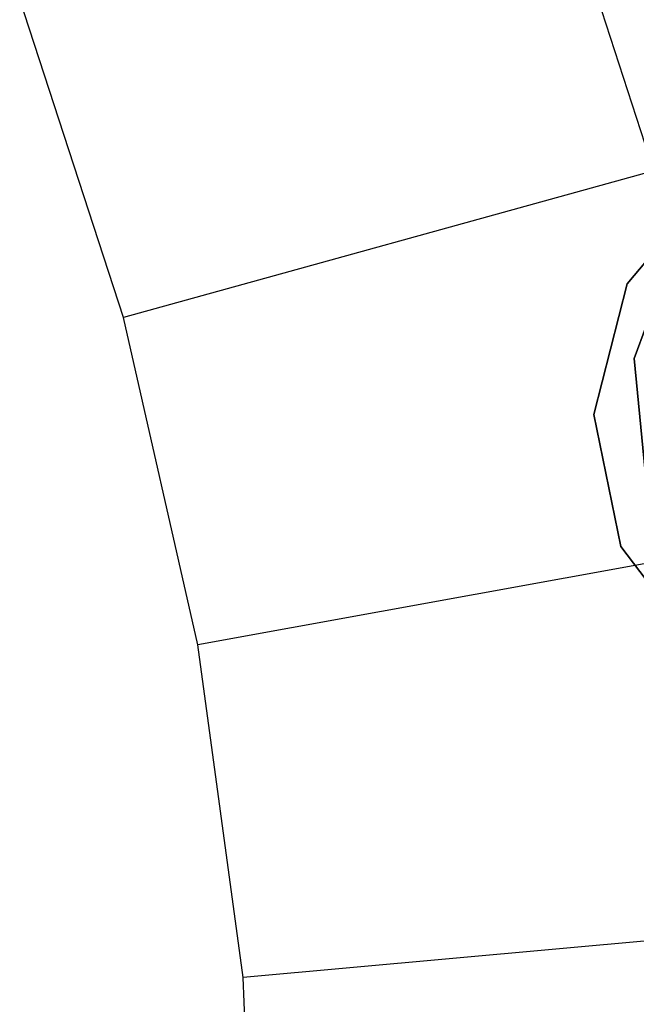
# Model space of a CAD drawing. Extents: x 0.3 to 7.1, y -3.38 to 3.38.
# Tile 492 of 604: x 4.85 to 5.06, y 0.1 to 0.43. Entities that reach past the tile are written whole.
import ezdxf

# ---------------------------------------------------------------- set-up
doc = ezdxf.new("R2010")
doc.units = 0
doc.header["$LTSCALE"] = 2.54
doc.layers.get('0').update_dxf_attribs({"linetype": 'CONTINUOUS'})

# ---------------------------------------------------------------- blocks, each defined once
blk = doc.blocks.new('SINGLES_AVVSTL_STL')
at = {"color": 0}
for p, q in [((5.06317, 0.37723, 5.30457), (5.02385, 0.49824, 5.30457)), ((5.06317, 0.37723, 5.30457), (5.02385, 0.49824, 5.30457)), ((4.88776, 0.32882, 5.4454), (4.85348, 0.4343, 5.4454)), ((4.88776, 0.32882, 5.4454), (4.85348, 0.4343, 5.4454)), ((5.06317, 0.37723, 5.30457), (4.88776, 0.32882, 5.4454)), ((5.06317, 0.37723, 5.30457), (4.88776, 0.32882, 5.4454)), ((5.05428, 0.33991, 54.83894), (5.08285, 0.37404, 54.83894)), ((5.08285, 0.37404, 54.63894), (5.05428, 0.33991, 54.63894)), ((5.08285, 0.37404, 54.63894), (5.05428, 0.33991, 54.63894)), ((5.05428, 0.33991, 54.83894), (5.08285, 0.37404, 54.83894)), ((5.05428, 0.33991, 20.47364), (5.08285, 0.37404, 20.47364)), ((5.08285, 0.37404, 20.27364), (5.05428, 0.33991, 20.27364)), ((5.08285, 0.37404, 20.27364), (5.05428, 0.33991, 20.27364)), ((5.05428, 0.33991, 20.47364), (5.08285, 0.37404, 20.47364)), ((5.05666, 0.31521, 61.72336), (5.07351, 0.36117, 61.72336)), ((5.07351, 0.36117, 61.52336), (5.05666, 0.31521, 61.52336)), ((5.07351, 0.36117, 61.52336), (5.05666, 0.31521, 61.52336)), ((5.05666, 0.31521, 61.72336), (5.07351, 0.36117, 61.72336)), ((5.04335, 0.29677, 54.83894), (5.05428, 0.33991, 54.83894)), ((5.05428, 0.33991, 54.63894), (5.04335, 0.29677, 54.63894)), ((5.05428, 0.33991, 54.63894), (5.04335, 0.29677, 54.63894)), ((5.04335, 0.29677, 54.83894), (5.05428, 0.33991, 54.83894)), ((5.04335, 0.29677, 20.47364), (5.05428, 0.33991, 20.47364)), ((5.05428, 0.33991, 20.27364), (5.04335, 0.29677, 20.27364)), ((5.05428, 0.33991, 20.27364), (5.04335, 0.29677, 20.27364)), ((5.04335, 0.29677, 20.47364), (5.05428, 0.33991, 20.47364)), ((5.05428, 0.33991, 54.63894), (5.05428, 0.33991, 54.83894)), ((5.05428, 0.33991, 54.63894), (5.05428, 0.33991, 54.83894)), ((5.05428, 0.33991, 20.27364), (5.05428, 0.33991, 20.47364)), ((5.05428, 0.33991, 20.27364), (5.05428, 0.33991, 20.47364)), ((4.91244, 0.2207, 5.4454), (4.88776, 0.32882, 5.4454)), ((4.91244, 0.2207, 5.4454), (4.88776, 0.32882, 5.4454)), ((5.06142, 0.26649, 61.72336), (5.05666, 0.31521, 61.72336)), ((5.05666, 0.31521, 61.52336), (5.06142, 0.26649, 61.52336)), ((5.05666, 0.31521, 61.52336), (5.06142, 0.26649, 61.52336)), ((5.05666, 0.31521, 61.52336), (5.05666, 0.31521, 61.72336)), ((5.06142, 0.26649, 61.72336), (5.05666, 0.31521, 61.72336)), ((5.05666, 0.31521, 61.52336), (5.05666, 0.31521, 61.72336)), ((5.05223, 0.25316, 54.83894), (5.04335, 0.29677, 54.83894)), ((5.04335, 0.29677, 54.63894), (5.05223, 0.25316, 54.63894)), ((5.04335, 0.29677, 54.63894), (5.05223, 0.25316, 54.63894)), ((5.04335, 0.29677, 54.63894), (5.04335, 0.29677, 54.83894)), ((5.05223, 0.25316, 54.83894), (5.04335, 0.29677, 54.83894)), ((5.04335, 0.29677, 54.63894), (5.04335, 0.29677, 54.83894)), ((5.05223, 0.25316, 20.47364), (5.04335, 0.29677, 20.47364)), ((5.04335, 0.29677, 20.27364), (5.05223, 0.25316, 20.27364)), ((5.04335, 0.29677, 20.27364), (5.05223, 0.25316, 20.27364)), ((5.04335, 0.29677, 20.27364), (5.04335, 0.29677, 20.47364)), ((5.05223, 0.25316, 20.47364), (5.04335, 0.29677, 20.47364)), ((5.04335, 0.29677, 20.27364), (5.04335, 0.29677, 20.47364)), ((5.09148, 0.25319, 5.30457), (4.91244, 0.2207, 5.4454)), ((5.09148, 0.25319, 5.30457), (4.91244, 0.2207, 5.4454)), ((5.07914, 0.21772, 54.83894), (5.05223, 0.25316, 54.83894)), ((5.05223, 0.25316, 54.63894), (5.07914, 0.21772, 54.63894)), ((5.05223, 0.25316, 54.63894), (5.07914, 0.21772, 54.63894)), ((5.05223, 0.25316, 54.63894), (5.05223, 0.25316, 54.83894)), ((5.07914, 0.21772, 54.83894), (5.05223, 0.25316, 54.83894)), ((5.05223, 0.25316, 54.63894), (5.05223, 0.25316, 54.83894)), ((5.07914, 0.21772, 20.47364), (5.05223, 0.25316, 20.47364)), ((5.05223, 0.25316, 20.27364), (5.07914, 0.21772, 20.27364)), ((5.05223, 0.25316, 20.27364), (5.07914, 0.21772, 20.27364)), ((5.05223, 0.25316, 20.27364), (5.05223, 0.25316, 20.47364)), ((5.07914, 0.21772, 20.47364), (5.05223, 0.25316, 20.47364)), ((5.05223, 0.25316, 20.27364), (5.05223, 0.25316, 20.47364)), ((4.92732, 0.11079, 5.4454), (4.91244, 0.2207, 5.4454)), ((4.92732, 0.11079, 5.4454), (4.91244, 0.2207, 5.4454)), ((5.10856, 0.12711, 5.30457), (4.92732, 0.11079, 5.4454)), ((5.10856, 0.12711, 5.30457), (4.92732, 0.11079, 5.4454)), ((4.9323, 0, 5.4454), (4.92732, 0.11079, 5.4454)), ((4.9323, 0, 5.4454), (4.92732, 0.11079, 5.4454))]:
    blk.add_line(p, q, dxfattribs=at)

msp = doc.modelspace()

# ---------------------------------------------------------------- block references
at = {"color": 0}
msp.add_blockref('SINGLES_AVVSTL_STL', (0, 0), dxfattribs=at)

doc.saveas('drawing.dxf')
